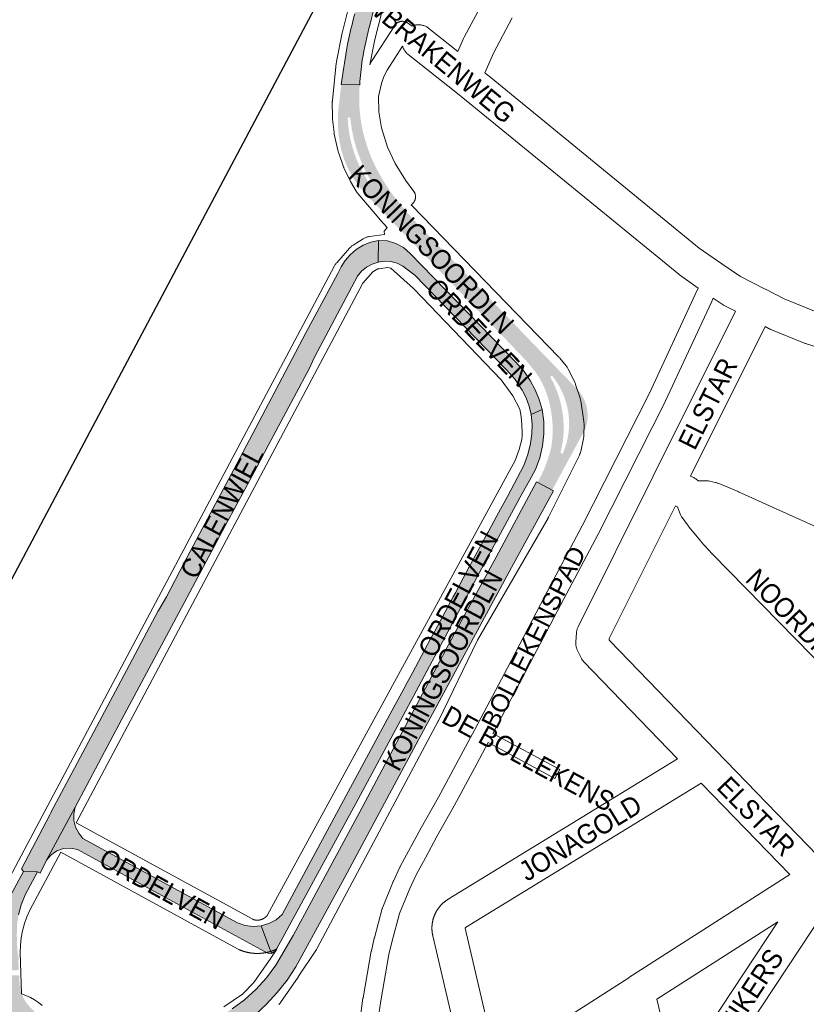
# Paper-space layout 'Layout1' of a CAD drawing. Header units: metres. Extents: x 123097 to 144122, y 392739 to 407589.
# Tile 441 of 510: x 136904 to 137213, y 398862 to 399248. Entities that reach past the tile are written whole.
import ezdxf
from ezdxf.enums import TextEntityAlignment as Align

# ---------------------------------------------------------------- set-up
doc = ezdxf.new("R2010")
doc.units = ezdxf.units.M
doc.header["$MEASUREMENT"] = 0
for name, color, linetype, lineweight in [('gs-anno-wegen algemeen tekst', 7, 'Continuous', 0), ('gs-knt-fietspaden', 7, 'Continuous', 0), ('gs-knt-paden', 7, 'Continuous', 0), ('gs-knt-spoorlijn', 7, 'Continuous', 30), ('gs-knt-wegen algemeen', 7, 'Continuous', 0), ('ir-ARC-asfalt-hoofdwegen-te inspecteren', 5, 'Continuous', 0)]:
    doc.layers.add(name, color=color, linetype=linetype, lineweight=lineweight)
doc.styles.add('Style-Arial', font='arial.ttf')

psp = doc.layouts.get("Layout1")

# ---------------------------------------------------------------- hatches: boundary and pattern name
at = {"layer": 'ir-ARC-asfalt-hoofdwegen-te inspecteren', "linetype": 'Continuous', "lineweight": 13}
psp.add_hatch(color=5, dxfattribs=at).paths.add_polyline_path([(137051.337, 399291.366, 0.0177658), (137043.251, 399273.019), (137042.48, 399271.022, 0.0138123), (137038.935, 399260.838, 0.007905), (137037.187, 399255.012), (137036.472, 399252.461), (137035.788, 399249.901, 0.0113536), (137033.513, 399240.297), (137033.022, 399237.928), (137032.557, 399235.553, 0.0128353), (137030.532, 399222.215), (137037.704, 399222.089), (137037.73, 399222.088, -0.0246015), (137038.756, 399231.682, -0.0244179), (137041.778, 399245.845, -0.0198377), (137045.379, 399258.679, -0.0014213), (137045.939, 399260.387, -0.0116936), (137050.877, 399274.218, -0.0240864), (137056.725, 399287.478), (137060.023, 399293.953), (137063.865, 399301.24), (137069.375, 399311.632), (137077.916, 399327.752), (137085.198, 399341.457), (137091.078, 399352.467), (137097.906, 399365.333), (137099.28, 399367.922), (137106.071, 399380.698), (137112.86, 399393.536), (137126.907, 399420.036), (137134.187, 399433.728), (137134.765, 399434.789, -0.2937382), (137141.818, 399438.369), (137141.816, 399438.369, -0.0917149), (137144.37, 399437.623), (137144.367, 399437.624, -0.0168501), (137144.787, 399437.395), (137145.718, 399436.912), (137148.336, 399442.051), (137147.454, 399442.529), (137147.454, 399442.527, -0.2427177), (137143.455, 399448.086), (137143.455, 399448.088, -0.1483297), (137144.092, 399452.377), (137145.112, 399454.348), (137152.047, 399467.107), (137155.683, 399473.369), (137160.176, 399480.914), (137163.42, 399486.218), (137167.31, 399492.357), (137176.96, 399507.187), (137183.462, 399517.543), (137187.712, 399524.614), (137191.835, 399531.764), (137194.846, 399537.234), (137197.345, 399541.836), (137201.909, 399550.407), (137202.497, 399551.508), (137204.625, 399555.535), (137195.209, 399551.73), (137192.074, 399545.844), (137191.488, 399544.748), (137189.658, 399541.312), (137188.203, 399538.656), (137186.136, 399534.967), (137184.51, 399532.167), (137181.509, 399526.951), (137178.318, 399521.598), (137176.635, 399518.832), (137170.585, 399509.338), (137162.117, 399496.376), (137158.2, 399490.183), (137153.93, 399483.243), (137146.588, 399470.749), (137143.578, 399465.283), (137133.36, 399446.102), (137128.932, 399437.737), (137120.744, 399422.303), (137113.956, 399409.464), (137107.628, 399397.569), (137093.101, 399370.201), (137085.32, 399355.597), (137079.482, 399344.576), (137072.206, 399330.878), (137058.195, 399304.392, 0.0124527)])
h = psp.add_hatch(color=5, dxfattribs=at)
h.paths.add_polyline_path([(137037.73, 399222.088), (137030.532, 399222.215, 0.0062212), (137029.797, 399215.716), (137029.629, 399214.571), (137029.488, 399213.422, 0.0898993), (137030.7, 399195.869, 0.1274245), (137040.569, 399178.686), (137046.834, 399172.208), (137047.809, 399171.184), (137047.826, 399171.2), (137048.531, 399170.452), (137048.518, 399170.439), (137049.613, 399169.289), (137051.183, 399167.695), (137066.831, 399151.531), (137079.674, 399138.187), (137091.127, 399126.325), (137103.1, 399113.794), (137106.465, 399109.693, -0.0771108), (137111.159, 399100.563, -0.0660144), (137113.287, 399089.385), (137113.289, 399089.35, -0.0559571), (137112.745, 399079.709), (137112.744, 399079.753, -0.0319848), (137110.714, 399073.259, -0.0269627), (137108.845, 399068.91), (137107.454, 399066.328), (137113.178, 399063.249), (137124.784, 399084.684), (137125.585, 399085.902, 0.1410852), (137126.985, 399094.095, 0.163883), (137122.913, 399102.832), (137111.842, 399114.294), (137102.821, 399123.62), (137095.718, 399130.968), (137084.282, 399142.828), (137072.123, 399155.411), (137059.451, 399168.549), (137058.1, 399170.024), (137055.932, 399172.453), (137054.487, 399174.125), (137053.544, 399175.31), (137053.519, 399175.29), (137052.939, 399176.045), (137052.95, 399176.056), (137051.998, 399177.251), (137051.379, 399178.095, -0.0412475), (137045.713, 399186.666, -0.0610898), (137040.023, 399199.963, -0.0669717), (137037.576, 399215.236, -0.0174677)])
h.paths.add_polyline_path([(137118.274, 399080.077), (137117.452, 399077.803, -0.3564085), (137116.892, 399077.509, -0.4154934), (137116.502, 399078.101), (137117.295, 399082.037, 0.0470378), (137117.593, 399089.903, 0.0481174), (137116.409, 399097.631, 0.0510255), (137113.559, 399105.428), (137112.585, 399107.252, -0.3946104), (137112.776, 399107.903, -0.4033314), (137113.445, 399107.745), (137115.169, 399105.253, -0.0800718), (137118.976, 399096.203, -0.0699787), (137119.771, 399088.13, -0.0709243)], flags=17)
h.paths.add_polyline_path([(137034.06, 399208.87), (137034.183, 399207.887, 0.1016932), (137041.677, 399185.208), (137042.159, 399184.342, -0.9873229), (137041.306, 399183.815), (137040.616, 399184.849), (137039.755, 399186.197, -0.0749004), (137034.358, 399199.635, -0.0466259), (137033.12, 399207.832), (137033.054, 399208.837, -0.9931521)], flags=17)
for points in [[(136986.012, 399051.241), (136987.141, 399053.056), (136987.534, 399053.78), (136997.387, 399072.274), (137001.869, 399080.761), (137014.995, 399105.175), (137015.34, 399105.902), (137017.803, 399110.474), (137020.042, 399115.343), (137034.66, 399142.841), (137036.892, 399147.008), (137038.463, 399148.964), (137040.377, 399150.586), (137042.566, 399151.813), (137044.948, 399152.601), (137045.164, 399161.093), (137042.044, 399160.392), (137039.081, 399159.189), (137036.356, 399157.516), (137033.942, 399155.418), (137032.065, 399153.183), (137030.479, 399150.732), (137029.209, 399148.104), (137016.639, 399124.812), (137001.976, 399096.983), (136988.415, 399071.318), (136976.016, 399048.036), (136969.007, 399034.716), (136962.043, 399021.372), (136958.854, 399016.064), (136958.794, 399015.952), (136948.665, 398996.985), (136947.396, 398994.524), (136924.987, 398952.346), (136916.894, 398937.119), (136916.7, 398936.732), (136916.339, 398936.041), (136905.167, 398914.84), (136905.984, 398913.788), (136911.45, 398913.592), (136912.471, 398913.074), (136915.022, 398918.166), (136926.24, 398938.971), (136944.529, 398973.426), (136966.817, 399015.139)], [(136899.558, 398876.999), (136899.648, 398874.979), (136904.143, 398875.157), (136903.913, 398879.113), (136904.202, 398879.122), (136903.546, 398883.07), (136903.364, 398888.551), (136903.428, 398892.692), (136904.012, 398896.793), (136905.106, 398900.787), (136906.693, 398904.613), (136911.45, 398913.592), (136905.984, 398913.788), (136899.902, 398902.374), (136897.704, 398897.667), (136895.943, 398892.78), (136894.633, 398887.753), (136893.785, 398882.628), (136893.028, 398874.69), (136897.041, 398874.84), (136897.012, 398876.929), (136897.314, 398877.622), (136897.996, 398877.946), (136898.519, 398877.956), (136899.228, 398877.684)]]:
    psp.add_hatch(color=5, dxfattribs=at).paths.add_polyline_path(points, flags=0)
at = {"layer": 'ir-ARC-asfalt-hoofdwegen-te inspecteren', "linetype": 'Continuous', "lineweight": 13, "extrusion": (0, 0, -1)}
for points in [[(-137054.63, 399151.039), (-137059.286, 399147.483), (-137095.203, 399110.396), (-137098.61, 399106.624), (-137101.407, 399102.38), (-137102.96, 399099.329), (-137104.149, 399096.12), (-137104.96, 399092.794), (-137109.225, 399094.751), (-137108.095, 399098.706), (-137106.547, 399102.517), (-137104.599, 399106.14), (-137101.906, 399110.085), (-137098.682, 399113.609), (-137057.496, 399155.978), (-137054.904, 399158.234), (-137051.889, 399159.884), (-137048.592, 399160.852), (-137045.164, 399161.093), (-137044.948, 399152.601), (-137047.437, 399152.92), (-137049.941, 399152.759), (-137052.368, 399152.124)], [(-137104.735, 399081.538), (-137103.682, 399077.126), (-137102.012, 399072.908), (-137095.617, 399060.738), (-137091.47, 399053.114), (-137088.073, 399046.814), (-137087.582, 399045.903), (-137086.399, 399043.71), (-137082.123, 399035.775), (-137080.68, 399033.134), (-137078.271, 399028.689), (-137076.29, 399024.903), (-137075.243, 399022.933), (-137074.37, 399021.347), (-137067.165, 399007.962), (-137065.515, 399004.939), (-137058.375, 398991.637), (-137056.301, 398987.88), (-137055.015, 398985.362), (-137049.548, 398975.244), (-137019.558, 398919.597), (-137007.388, 398896.978), (-137004.972, 398894.911), (-137002.179, 398893.39), (-136999.132, 398892.482), (-137003.18, 398881.717), (-137004.442, 398882.413), (-137005.201, 398883.639), (-137023.612, 398917.208), (-137036.241, 398940.439), (-137053.685, 398972.992), (-137088.792, 399038.458), (-137101.365, 399061.936), (-137104.323, 399067.037), (-137106.592, 399071.331), (-137108.306, 399075.875), (-137109.439, 399080.598), (-137109.939, 399085.313), (-137109.868, 399090.053), (-137109.225, 399094.751), (-137104.96, 399092.794), (-137105.268, 399089.041), (-137105.192, 399085.276)], [(-137107.082, 399066.528), (-137091.192, 399036.99), (-137074.779, 399006.803), (-137038.717, 398938.814), (-137026.046, 398915.316), (-137011.645, 398888.68), (-137004.848, 398877.145), (-137001.238, 398872.083), (-136997.03, 398867.505), (-136992.534, 398863.528), (-136987.726, 398859.934), (-136982.64, 398856.747), (-136977.621, 398854.423), (-136972.404, 398852.585), (-136967.036, 398851.25), (-136961.852, 398850.386), (-136956.613, 398849.975), (-136951.358, 398850.02), (-136942.112, 398850.294), (-136938.166, 398850.473), (-136936.017, 398850.563), (-136928.758, 398850.893), (-136928.878, 398846.847), (-136930.874, 398846.785), (-136931.563, 398846.516), (-136931.908, 398845.862), (-136931.876, 398845.324), (-136931.59, 398844.617), (-136930.887, 398844.321), (-136928.865, 398844.255), (-136929.022, 398839.958), (-136938.12, 398840.481), (-136940.242, 398840.765), (-136956.893, 398841.557), (-136963.792, 398842.366), (-136970.556, 398843.946), (-136976.335, 398845.884), (-136981.953, 398848.252), (-136987.376, 398851.035), (-136992.292, 398854.22), (-136996.915, 398857.817), (-137001.21, 398861.799), (-137005.444, 398866.366), (-137009.294, 398871.261), (-137012.735, 398876.451), (-137031.934, 398911.503), (-137044.603, 398935.17), (-137061.789, 398967.362), (-137097.197, 399032.949), (-137113.65, 399062.995)], [(-136989.809, 398893.683), (-136929.301, 398926.708), (-136927.612, 398928.759), (-136926.416, 398931.132), (-136925.772, 398933.71), (-136925.713, 398936.367), (-136926.24, 398938.971), (-136915.022, 398918.166), (-136916.818, 398920.267), (-136919.096, 398921.832), (-136921.702, 398922.754), (-136924.457, 398922.97), (-136927.175, 398922.466), (-137000.488, 398882.445), (-137001.739, 398881.729), (-137003.18, 398881.717), (-136999.132, 398892.482), (-136995.963, 398892.225), (-136992.81, 398892.631)]]:
    psp.add_hatch(color=5, dxfattribs=at).paths.add_polyline_path(points, flags=0)
h = psp.add_hatch(color=5, dxfattribs=at)
h.paths.add_polyline_path([(-136893.94, 398816.866), (-136898.239, 398816.954), (-136897.827, 398824.869), (-136898.074, 398825.638), (-136898.801, 398825.99), (-136899.95, 398826.036), (-136900.672, 398825.783), (-136900.947, 398825.069), (-136901.023, 398817.043), (-136904.917, 398817.22), (-136905.04, 398821.752), (-136905.424, 398823.833), (-136906.087, 398825.842), (-136906.939, 398827.613), (-136908.097, 398829.201), (-136909.522, 398830.555), (-136912.55, 398833.415), (-136915.548, 398836.427), (-136918.054, 398838.186), (-136920.903, 398839.305), (-136923.936, 398839.722), (-136926.995, 398839.863), (-136926.914, 398844.21), (-136918.917, 398843.981), (-136918.207, 398844.275), (-136917.881, 398844.97), (-136917.841, 398846.121), (-136918.16, 398846.814), (-136918.873, 398847.085), (-136926.887, 398846.882), (-136926.805, 398851.001), (-136921.762, 398851.153), (-136919.093, 398851.66), (-136918.582, 398851.829), (-136916.63, 398852.741), (-136914.876, 398853.994), (-136913.381, 398855.546), (-136911.806, 398857.424), (-136910.035, 398859.117), (-136908.658, 398860.502), (-136907.337, 398861.981), (-136906.252, 398863.641), (-136905.055, 398866.278), (-136904.511, 398869.123), (-136904.254, 398873.121), (-136899.742, 398872.983), (-136900.143, 398865.122), (-136899.873, 398864.359), (-136899.139, 398864.019), (-136898.056, 398864.01), (-136897.374, 398864.292), (-136897.079, 398864.969), (-136897.064, 398872.862), (-136892.968, 398872.617), (-136892.955, 398869.943), (-136892.835, 398867.666), (-136892.342, 398865.44), (-136891.489, 398863.326), (-136890.038, 398861.238), (-136888.162, 398859.521), (-136886.659, 398858.227), (-136885.332, 398856.753), (-136883.684, 398854.858), (-136881.775, 398853.225), (-136879.647, 398851.89), (-136877.419, 398850.964), (-136875.066, 398850.434), (-136870.88, 398849.924), (-136870.915, 398845.616), (-136878.78, 398845.981), (-136879.51, 398845.722), (-136879.836, 398845.02), (-136879.876, 398843.952), (-136879.629, 398843.233), (-136878.933, 398842.927), (-136870.925, 398842.901), (-136870.991, 398839.076), (-136875.076, 398838.939), (-136877.9, 398838.544), (-136880.566, 398837.532), (-136882.681, 398836.059), (-136884.443, 398834.178), (-136885.381, 398832.986), (-136886.475, 398831.934), (-136889.043, 398829.608), (-136891.294, 398826.975), (-136892.64, 398824.211), (-136893.469, 398821.25)])
h.paths.add_polyline_path([(-136897.337, 398832.558), (-136900.366, 398832.559), (-136903.306, 398833.284), (-136905.987, 398834.691), (-136908.253, 398836.7), (-136909.973, 398839.192), (-136911.046, 398842.024), (-136911.411, 398845.03), (-136911.046, 398848.036), (-136909.971, 398850.867), (-136908.251, 398853.359), (-136905.984, 398855.366), (-136903.303, 398856.773), (-136900.363, 398857.498), (-136897.334, 398857.497), (-136894.395, 398856.772), (-136891.713, 398855.365), (-136889.447, 398853.357), (-136887.727, 398850.864), (-136886.654, 398848.033), (-136886.289, 398845.027), (-136886.654, 398842.021), (-136887.728, 398839.19), (-136889.449, 398836.698), (-136891.716, 398834.69), (-136894.397, 398833.283)], flags=16)

# ---------------------------------------------------------------- linework, layer by layer
at = {"layer": 'gs-knt-fietspaden', "color": 7, "linetype": 'Continuous', "flags": 128}
for points in [[(137041.688, 399229.924), (137042.324, 399231.175), (137042.382, 399231.285), (137042.444, 399231.392), (137042.51, 399231.497), (137051.495, 399245.327), (137051.591, 399245.467), (137051.693, 399245.603), (137051.802, 399245.733), (137051.917, 399245.858), (137052.038, 399245.977), (137052.165, 399246.09), (137052.297, 399246.197), (137052.434, 399246.297), (137052.576, 399246.39), (137052.722, 399246.477), (137052.872, 399246.556), (137053.026, 399246.628), (137053.183, 399246.693), (137053.343, 399246.75), (137053.505, 399246.799), (137053.67, 399246.84), (137053.837, 399246.873), (137054.005, 399246.898), (137054.174, 399246.915), (137054.343, 399246.924), (137054.513, 399246.924), (137054.683, 399246.916), (137054.852, 399246.901), (137055.02, 399246.876), (137055.187, 399246.844), (137055.352, 399246.804), (137055.514, 399246.756), (137055.675, 399246.7), (137055.832, 399246.636), (137055.986, 399246.565), (137056.137, 399246.487), (137056.283, 399246.401), (137056.425, 399246.308), (137058.26, 399245.048)], [(137054.562, 399237.163), (137048.498, 399227.829), (137047.21, 399225.295), (137046.244, 399222.504), (137045.133, 399217.437), (137045.3, 399211.4), (137046.332, 399205.151), (137048.643, 399197.633), (137051.648, 399191.216), (137055.654, 399184.715), (137058.951, 399180.237), (137059.049, 399180.098), (137059.14, 399179.953), (137059.223, 399179.805), (137059.3, 399179.653), (137059.369, 399179.497), (137059.43, 399179.338), (137059.483, 399179.176), (137059.529, 399179.012), (137059.567, 399178.846), (137059.596, 399178.678), (137059.617, 399178.509), (137059.63, 399178.339), (137059.635, 399178.169), (137059.631, 399177.999), (137059.62, 399177.829), (137059.6, 399177.659), (137059.572, 399177.491), (137059.535, 399177.325), (137059.491, 399177.16), (137059.439, 399176.998), (137059.378, 399176.839), (137059.311, 399176.683), (137059.236, 399176.53), (137059.153, 399176.381), (137059.063, 399176.236), (137058.967, 399176.096), (137058.863, 399175.96), (137058.753, 399175.83), (137058.638, 399175.705), (137058.518, 399175.589), (137058.516, 399175.586), (137058.513, 399175.584), (137057.949, 399175.059)], [(137037.918, 398856.202), (137039.02, 398864.115), (137039.039, 398864.24), (137042.26, 398882.532), (137042.279, 398882.63), (137042.3, 398882.727), (137043.469, 398887.697), (137043.493, 398887.791), (137043.496, 398887.805), (137045.072, 398893.756), (137045.079, 398893.784), (137046.595, 398899.325), (137046.6, 398899.339), (137046.638, 398899.469), (137046.641, 398899.479), (137046.686, 398899.611), (137046.688, 398899.616), (137046.74, 398899.752), (137050.89, 398909.81), (137050.95, 398909.945), (137053.522, 398915.502), (137053.568, 398915.597), (137053.617, 398915.69), (137053.622, 398915.702), (137061.796, 398930.886), (137061.8, 398930.895), (137061.836, 398930.959), (137068.6, 398942.915), (137077.405, 398959.247), (137082.808, 398969.434), (137095.633, 398993.612), (137110.185, 399021.438), (137110.197, 399021.461), (137124.97, 399049.204), (137151.29, 399101.221), (137169.212, 399139.878), (137169.236, 399139.93), (137170.423, 399142.384)], [(137176.295, 399138.403), (137175.568, 399136.9), (137157.633, 399098.214), (137157.581, 399098.105), (137131.217, 399046.002), (137131.183, 399045.937), (137116.399, 399018.173), (137101.849, 398990.349), (137101.84, 398990.331), (137089.937, 398967.893)], [(137088.054, 398964.342), (137083.601, 398955.947), (137083.59, 398955.926), (137074.763, 398939.552), (137074.728, 398939.49), (137067.967, 398927.539), (137067.964, 398927.535), (137063.486, 398919.155), (137063.475, 398919.135), (137059.848, 398912.456), (137059.845, 398912.451), (137057.351, 398907.064), (137053.316, 398897.283), (137053.313, 398897.276), (137050.292, 398886.042), (137050.29, 398886.035), (137049.157, 398881.216), (137045.964, 398863.085), (137044.878, 398855.282)]]:
    psp.add_lwpolyline(points, dxfattribs=at)
at = {"layer": 'gs-knt-paden', "color": 7, "linetype": 'Continuous', "flags": 128}
psp.add_lwpolyline([(137089.937, 398967.893), (137116.132, 398953.706, -0.3702234), (137116.136, 398953.694), (137114.23, 398950.175), (137114.227, 398950.172), (137114.224, 398950.171)], format="xyb", dxfattribs=at)
psp.add_lwpolyline([(137114.224, 398950.171), (137114.221, 398950.17), (137114.217, 398950.171), (137088.054, 398964.342)], dxfattribs=at)
at = {"layer": 'gs-knt-spoorlijn', "color": 7, "linetype": 'Continuous', "flags": 128}
psp.add_lwpolyline([(136440.809, 398162.054), (136659.455, 398573.261), (136824.302, 398883.411), (137006.788, 399227.039), (137164.629, 399524.059), (137357.969, 399888.975), (137405.615, 399978.781), (137455.421, 400072.684), (137503.887, 400164.003), (137558.844, 400267.626), (137626.713, 400395.444), (137684.526, 400504.785), (137746.249, 400620.476), (137774.533, 400671.148), (137821.374, 400749.994)], dxfattribs=at)
at = {"layer": 'gs-knt-wegen algemeen', "color": 7, "linetype": 'Continuous', "flags": 128}
for points in [[(137139.931, 399435.885), (137123.926, 399407.443), (137071.235, 399308.233), (137057.695, 399281.911), (137052.84, 399270.373), (137047.528, 399255.094), (137043.612, 399239.731), (137041.688, 399229.924)], [(137047.458, 399163.436), (137047.366, 399164.66), (137047.394, 399164.851), (137047.396, 399164.854), (137048.443, 399166.143), (137048.439, 399166.149), (137045.951, 399169.048), (137043.839, 399171.508), (137037.053, 399179.418), (137036.872, 399179.637), (137036.702, 399179.865), (137036.541, 399180.099), (137036.391, 399180.341), (137034.11, 399184.194), (137033.96, 399184.461), (137033.824, 399184.734), (137031.673, 399189.295), (137031.582, 399189.499), (137031.497, 399189.705), (137031.42, 399189.914), (137029.547, 399195.25), (137029.471, 399195.479), (137029.404, 399195.71), (137029.345, 399195.944), (137027.796, 399202.664), (137027.746, 399202.903), (137027.705, 399203.143), (137027.672, 399203.385), (137027.073, 399208.612), (137027.051, 399208.847), (137027.037, 399209.082), (137027.031, 399209.318), (137026.999, 399215.208), (137027.002, 399215.446), (137027.014, 399215.685), (137027.035, 399215.922), (137028.57, 399230.551), (137028.606, 399230.839), (137028.656, 399231.125), (137030.871, 399242.416), (137030.908, 399242.594), (137030.951, 399242.771), (137034.98, 399258.578)], [(137058.26, 399245.048), (137058.493, 399245.142), (137058.795, 399245.248), (137059.101, 399245.338), (137059.412, 399245.413), (137059.726, 399245.473), (137060.042, 399245.518), (137060.36, 399245.547), (137060.68, 399245.56), (137060.999, 399245.558), (137061.318, 399245.54), (137061.636, 399245.506), (137061.952, 399245.457), (137062.265, 399245.392), (137062.574, 399245.312), (137062.879, 399245.217), (137063.179, 399245.107), (137063.473, 399244.982), (137063.761, 399244.843), (137064.042, 399244.691), (137064.315, 399244.524), (137064.579, 399244.345), (137064.834, 399244.153), (137076.229, 399235.12), (137078.428, 399240.166), (137078.541, 399240.411), (137078.663, 399240.65), (137086.008, 399254.302)], [(137097.521, 399248.221), (137090.257, 399234.719), (137086.785, 399226.752), (137087.742, 399225.994), (137087.819, 399225.932), (137170.825, 399158.067), (137179.593, 399151.84), (137187.024, 399146.909), (137196.693, 399141.986), (137196.775, 399141.944), (137204.039, 399138.114), (137216.656, 399133.036)], [(137170.423, 399142.384), (137163.107, 399147.579), (137162.929, 399147.71), (137162.756, 399147.847), (137079.616, 399215.821), (137074.773, 399219.659), (137056.746, 399233.95), (137056.501, 399234.154), (137056.265, 399234.37), (137056.041, 399234.598), (137055.828, 399234.836), (137055.628, 399235.085), (137055.439, 399235.343), (137055.264, 399235.61), (137055.102, 399235.885), (137054.953, 399236.168), (137054.819, 399236.458), (137054.699, 399236.754), (137054.593, 399237.056), (137054.562, 399237.163)], [(137057.949, 399175.059), (137058.191, 399174.777), (137115.803, 399115.332), (137115.983, 399115.137), (137116.156, 399114.936), (137118.647, 399111.907), (137118.832, 399111.671), (137119.006, 399111.427), (137119.168, 399111.176), (137119.319, 399110.917), (137119.458, 399110.651), (137122.015, 399105.466), (137122.146, 399105.183), (137122.264, 399104.893), (137122.367, 399104.599), (137124.117, 399099.213), (137124.195, 399098.955), (137124.262, 399098.695), (137124.319, 399098.432), (137124.364, 399098.167), (137125.576, 399090.087), (137125.61, 399089.821), (137125.634, 399089.555), (137125.646, 399089.287), (137125.647, 399089.02), (137125.58, 399084.711), (137125.571, 399084.453), (137125.552, 399084.197), (137125.522, 399083.941), (137125.483, 399083.686), (137125.433, 399083.434), (137124.344, 399078.407), (137124.282, 399078.146), (137124.209, 399077.887), (137124.125, 399077.631), (137124.031, 399077.379), (137123.926, 399077.131), (137123.811, 399076.887), (137111.753, 399052.64), (137111.66, 399052.46), (137111.561, 399052.283), (137083.904, 399004.4), (137068.626, 398972.859), (137068.511, 398972.633), (137021.071, 398883.717), (137020.915, 398883.443), (137020.747, 398883.176), (137013.661, 398872.525), (137013.598, 398872.432), (137006.702, 398862.444), (137006.539, 398862.218), (137006.365, 398861.999), (137006.183, 398861.787), (137005.992, 398861.584)], [(136912.161, 398933.291), (137027.844, 399151.063), (137027.995, 399151.333), (137028.16, 399151.595), (137028.336, 399151.849), (137028.525, 399152.095), (137028.724, 399152.331), (137033.793, 399158.04), (137034.003, 399158.266), (137034.225, 399158.483), (137034.456, 399158.688), (137034.697, 399158.882), (137034.947, 399159.065), (137035.205, 399159.235), (137039.091, 399161.669), (137039.35, 399161.823), (137039.616, 399161.965), (137039.888, 399162.094), (137040.166, 399162.211), (137040.448, 399162.314), (137040.528, 399162.339), (137040.736, 399162.405), (137041.027, 399162.482), (137041.321, 399162.546), (137041.618, 399162.595), (137043.556, 399162.875), (137047.458, 399163.436)], [(137058.811, 399142.237), (137049.931, 399150.162), (137048.621, 399150.449), (137045.411, 399149.987), (137044.837, 399149.905), (137042.909, 399148.697), (137038.977, 399144.268), (136926.674, 398932.858)], [(136926.674, 398932.858), (136995.797, 398895.047), (136995.844, 398895.029), (136995.893, 398895.011), (136995.941, 398894.994), (136995.99, 398894.977), (136996.039, 398894.96), (136996.088, 398894.944), (136996.137, 398894.929), (136996.186, 398894.914), (136996.236, 398894.9), (136996.286, 398894.886), (136996.336, 398894.872), (136996.385, 398894.86), (136996.435, 398894.847), (136996.486, 398894.835), (136996.536, 398894.824), (136996.586, 398894.813), (136996.637, 398894.803), (136996.688, 398894.793), (136996.739, 398894.784), (136996.789, 398894.775), (136996.84, 398894.767), (136996.891, 398894.76), (136996.942, 398894.752), (136996.993, 398894.746), (136997.045, 398894.74), (136997.096, 398894.734), (136997.147, 398894.729), (136997.198, 398894.725), (136997.25, 398894.721), (136997.302, 398894.717), (136997.353, 398894.714), (136997.404, 398894.712), (136997.456, 398894.71), (136997.508, 398894.709), (136997.559, 398894.708), (136997.611, 398894.708), (136997.662, 398894.708), (136997.714, 398894.709), (136997.766, 398894.711), (136997.817, 398894.713), (136997.868, 398894.715), (136997.92, 398894.718), (136997.972, 398894.722), (136998.023, 398894.726), (136998.074, 398894.73), (136998.126, 398894.735), (136998.177, 398894.741), (136998.228, 398894.747), (136998.279, 398894.754), (136998.33, 398894.761), (136998.381, 398894.769), (136998.432, 398894.777), (136998.483, 398894.786), (136998.534, 398894.795), (136998.585, 398894.805), (136998.635, 398894.815), (136998.685, 398894.826), (136998.736, 398894.838), (136998.786, 398894.85), (136998.836, 398894.862), (136998.886, 398894.875), (136998.936, 398894.888), (136998.985, 398894.902), (136999.034, 398894.917), (136999.084, 398894.932), (136999.133, 398894.947), (136999.182, 398894.963), (136999.231, 398894.98), (136999.28, 398894.997), (136999.328, 398895.014), (136999.377, 398895.033), (136999.424, 398895.051), (136999.473, 398895.07), (136999.52, 398895.09), (136999.568, 398895.11), (136999.615, 398895.13), (136999.662, 398895.151), (136999.709, 398895.173), (136999.756, 398895.195), (136999.802, 398895.217), (136999.848, 398895.24), (136999.895, 398895.263), (136999.94, 398895.287), (136999.985, 398895.311), (137000.031, 398895.336), (137000.076, 398895.362), (137000.121, 398895.387), (137000.165, 398895.413), (137000.209, 398895.44), (137000.253, 398895.467), (137000.297, 398895.495), (137000.34, 398895.523), (137000.383, 398895.551), (137000.426, 398895.58), (137000.468, 398895.61), (137000.51, 398895.639), (137000.552, 398895.669), (137000.593, 398895.7), (137000.635, 398895.731), (137000.675, 398895.763), (137000.716, 398895.795), (137000.756, 398895.827), (137000.796, 398895.86), (137000.835, 398895.893), (137000.875, 398895.926), (137000.913, 398895.96), (137000.952, 398895.995), (137000.99, 398896.029), (137001.028, 398896.065), (137001.065, 398896.1), (137001.102, 398896.136), (137001.139, 398896.172), (137001.175, 398896.209), (137001.211, 398896.246), (137001.247, 398896.284), (137001.281, 398896.321), (137001.316, 398896.359), (137001.351, 398896.398), (137001.385, 398896.437), (137001.418, 398896.476), (137001.451, 398896.515), (137001.484, 398896.555), (137001.516, 398896.596), (137001.548, 398896.636), (137001.579, 398896.677), (137001.611, 398896.718), (137001.641, 398896.76), (137001.671, 398896.801), (137098.658, 399074.882), (137100.255, 399079.199), (137101.238, 399083.078), (137101.422, 399084.68), (137101.455, 399085.86), (137101.337, 399088.835), (137101.05, 399092.036), (137100.499, 399095.007), (137097.715, 399100.22), (137093.235, 399106.494), (137058.981, 399142.061), (137058.818, 399142.231)], [(137058.818, 399142.231), (137058.814, 399142.234), (137058.811, 399142.237)], [(137058.818, 399142.231), (137058.814, 399142.234), (137058.811, 399142.237)], [(137185.03, 399133.314), (137180.782, 399135.477), (137180.562, 399135.594), (137180.347, 399135.72), (137180.136, 399135.854), (137176.295, 399138.403)], [(137162.311, 398957.961), (137125.575, 398995.943), (137125.363, 398996.173), (137125.162, 398996.413), (137124.973, 398996.662), (137124.796, 398996.921), (137124.632, 398997.187), (137124.481, 398997.461), (137124.343, 398997.742), (137122.999, 399000.655), (137122.881, 399000.927), (137122.775, 399001.205), (137122.682, 399001.487), (137122.602, 399001.773), (137122.535, 399002.062), (137122.482, 399002.355), (137122.441, 399002.649), (137122.415, 399002.945), (137122.402, 399003.242), (137122.402, 399003.539), (137122.416, 399003.835), (137122.654, 399007.245), (137122.68, 399007.529), (137122.718, 399007.811), (137122.769, 399008.09), (137122.832, 399008.368), (137122.907, 399008.642), (137122.993, 399008.913), (137123.092, 399009.18), (137123.202, 399009.442), (137123.323, 399009.699), (137152.777, 399068.704), (137185.03, 399133.314)], [(137196.591, 399127.323), (137167.352, 399068.748)], [(137288.61, 399091.86), (137219.49, 399118.43), (137212.809, 399120.568), (137212.585, 399120.644), (137212.363, 399120.729), (137198.868, 399126.161), (137198.663, 399126.247), (137198.462, 399126.341), (137198.263, 399126.441), (137196.591, 399127.323)], [(137167.352, 399068.748), (137168.34, 399068.262), (137168.62, 399068.115), (137168.893, 399067.955), (137169.159, 399067.782), (137169.415, 399067.596), (137170.317, 399066.908), (137173.366, 399066.908), (137173.646, 399066.902), (137173.926, 399066.884), (137174.205, 399066.854), (137174.482, 399066.812), (137174.757, 399066.758), (137177.107, 399066.244), (137177.39, 399066.175), (137177.669, 399066.094), (137177.944, 399066.001), (137178.215, 399065.895), (137186.001, 399062.658), (137186.174, 399062.583), (137228.831, 399043.383)], [(137161.536, 399057.099), (137135.552, 399005.045), (137135.52, 399004.594), (137135.702, 399004.2), (137177.311, 398961.18), (137177.314, 398961.177), (137177.316, 398961.175)], [(137258.21, 398953.658), (137257.392, 398954.438), (137257.2, 398954.628), (137215.034, 398998.344), (137175.994, 399038.181), (137175.871, 399038.31), (137171.508, 399043.014), (137171.377, 399043.159), (137171.251, 399043.308), (137166.793, 399048.734), (137166.668, 399048.891), (137166.548, 399049.052), (137164.051, 399052.505), (137163.872, 399052.765), (137163.707, 399053.033), (137163.554, 399053.309), (137163.415, 399053.592), (137163.29, 399053.881), (137163.179, 399054.176), (137162.323, 399056.63), (137162.024, 399056.858), (137161.536, 399057.099)], [(137177.316, 398961.175), (137221.176, 398915.889)], [(137080.815, 398827.003), (137066.393, 398888.574), (137066.364, 398888.701), (137066.336, 398888.828), (137066.309, 398888.955), (137066.284, 398889.081), (137066.26, 398889.208), (137066.238, 398889.336), (137066.216, 398889.464), (137066.196, 398889.591), (137066.177, 398889.719), (137066.159, 398889.848), (137066.143, 398889.977), (137066.128, 398890.104), (137066.114, 398890.233), (137066.101, 398890.363), (137066.089, 398890.492), (137066.079, 398890.62), (137066.07, 398890.75), (137066.063, 398890.879), (137066.056, 398891.009), (137066.051, 398891.137), (137066.048, 398891.267), (137066.045, 398891.397), (137066.044, 398891.527), (137066.044, 398891.655), (137066.045, 398891.785), (137066.047, 398891.915), (137066.051, 398892.045), (137066.056, 398892.173), (137066.062, 398892.303), (137066.07, 398892.432), (137066.079, 398892.562), (137066.089, 398892.69), (137066.1, 398892.819), (137066.113, 398892.948), (137066.127, 398893.077), (137066.142, 398893.205), (137066.158, 398893.334), (137066.176, 398893.462), (137066.195, 398893.591), (137066.215, 398893.718), (137066.236, 398893.846), (137066.259, 398893.974), (137066.283, 398894.101), (137066.307, 398894.227), (137066.334, 398894.354), (137066.362, 398894.481), (137066.391, 398894.608), (137066.42, 398894.733), (137066.452, 398894.859), (137066.484, 398894.984), (137066.518, 398895.11), (137066.553, 398895.233), (137066.589, 398895.358), (137066.627, 398895.482), (137066.665, 398895.606), (137066.705, 398895.729), (137066.746, 398895.852), (137066.788, 398895.975), (137066.832, 398896.097), (137066.876, 398896.217), (137066.922, 398896.339), (137066.969, 398896.46), (137067.017, 398896.58), (137067.066, 398896.699), (137067.117, 398896.819), (137067.169, 398896.938), (137067.222, 398897.056), (137067.275, 398897.173), (137067.33, 398897.291), (137067.387, 398897.407), (137067.444, 398897.524), (137067.503, 398897.638), (137067.562, 398897.754), (137067.623, 398897.868), (137067.685, 398897.982), (137067.748, 398898.095), (137067.812, 398898.207), (137067.877, 398898.32), (137067.944, 398898.431), (137068.011, 398898.541), (137068.079, 398898.651), (137068.149, 398898.761), (137068.22, 398898.869), (137068.291, 398898.976), (137068.364, 398899.084), (137068.438, 398899.191), (137068.513, 398899.297), (137068.588, 398899.401), (137068.665, 398899.505), (137068.743, 398899.609), (137068.822, 398899.712), (137068.901, 398899.813), (137068.982, 398899.915), (137069.064, 398900.015), (137069.148, 398900.115), (137069.231, 398900.213), (137069.316, 398900.311), (137069.402, 398900.408), (137069.488, 398900.505), (137069.575, 398900.6), (137069.664, 398900.694), (137069.754, 398900.788), (137069.844, 398900.881), (137069.935, 398900.972), (137070.027, 398901.064), (137070.12, 398901.154), (137070.215, 398901.243), (137070.309, 398901.331), (137070.404, 398901.419), (137070.501, 398901.505), (137070.599, 398901.591), (137070.696, 398901.675), (137070.795, 398901.758), (137070.895, 398901.841), (137070.996, 398901.923), (137071.097, 398902.003), (137071.199, 398902.083), (137071.302, 398902.161), (137071.406, 398902.239), (137071.51, 398902.315), (137071.616, 398902.391), (137071.722, 398902.465), (137071.829, 398902.539), (137071.935, 398902.611), (137072.043, 398902.682), (137072.153, 398902.753), (137072.262, 398902.822), (137072.371, 398902.89), (137162.311, 398957.961)], [(137171.588, 398948.375), (137079.17, 398891.786), (137079.155, 398891.776), (137079.142, 398891.765), (137079.129, 398891.753), (137079.117, 398891.741), (137079.106, 398891.727), (137079.097, 398891.712), (137079.088, 398891.697), (137079.081, 398891.681), (137079.075, 398891.665), (137079.07, 398891.648), (137079.066, 398891.631), (137079.064, 398891.614), (137079.063, 398891.596), (137079.064, 398891.579), (137079.066, 398891.562), (137079.069, 398891.544), (137091.391, 398838.939)], [(137206.287, 398912.548), (137171.588, 398948.375)], [(136885.05, 398861.632), (136886.536, 398862.764), (136888.115, 398863.763), (136889.774, 398864.622), (136890.029, 398864.734), (136890.289, 398864.835), (136892.159, 398865.515), (136891.718, 398881.771), (136891.717, 398881.811), (136891.795, 398885.738), (136892.193, 398889.646), (136892.908, 398893.508), (136893.935, 398897.299), (136895.268, 398900.994), (136896.898, 398904.568), (136896.957, 398904.683), (136912.158, 398933.284)], [(136912.158, 398933.284), (136912.159, 398933.287), (136912.161, 398933.291)], [(136912.158, 398933.284), (136912.159, 398933.287), (136912.161, 398933.291)], [(136920.565, 398921.36), (136908.486, 398898.633), (136907.307, 398896.035), (136906.342, 398893.351), (136905.598, 398890.597), (136905.08, 398887.792), (136904.792, 398884.954), (136904.734, 398882.102), (136905.175, 398865.821), (136906.949, 398865.203), (136908.67, 398864.43), (136910.317, 398863.511), (136911.879, 398862.453), (136913.343, 398861.264)], [(137005.252, 398883.392), (137005.175, 398883.356), (137005.066, 398883.305), (137004.955, 398883.256), (137004.846, 398883.207), (137004.736, 398883.159), (137004.625, 398883.112), (137004.513, 398883.065), (137004.403, 398883.02), (137004.291, 398882.974), (137004.179, 398882.93), (137004.066, 398882.886), (137003.954, 398882.844), (137003.841, 398882.802), (137003.728, 398882.76), (137003.614, 398882.72), (137003.502, 398882.68), (137003.387, 398882.641), (137003.273, 398882.603), (137003.158, 398882.565), (137003.045, 398882.529), (137002.929, 398882.493), (137002.814, 398882.457), (137002.698, 398882.423), (137002.584, 398882.389), (137002.467, 398882.357), (137002.351, 398882.324), (137002.235, 398882.293), (137002.119, 398882.263), (137002.002, 398882.233), (137001.885, 398882.204), (137001.768, 398882.175), (137001.651, 398882.148), (137001.534, 398882.122), (137001.416, 398882.096), (137001.298, 398882.071), (137001.181, 398882.046), (137001.062, 398882.023), (137000.944, 398882), (137000.825, 398881.978), (137000.707, 398881.957), (137000.588, 398881.937), (137000.469, 398881.917), (137000.35, 398881.898), (137000.232, 398881.881), (137000.113, 398881.863), (136999.993, 398881.847), (136999.873, 398881.831), (136999.755, 398881.817), (136999.635, 398881.803), (136999.515, 398881.79), (136999.395, 398881.777), (136999.276, 398881.766), (136999.156, 398881.755), (136999.035, 398881.745), (136998.915, 398881.736), (136998.796, 398881.728), (136998.675, 398881.72), (136998.555, 398881.713), (136998.434, 398881.707), (136998.315, 398881.702), (136998.194, 398881.698), (136998.074, 398881.694), (136997.953, 398881.692), (136997.834, 398881.69), (136997.713, 398881.689), (136997.592, 398881.688), (136997.472, 398881.689), (136997.352, 398881.69), (136997.231, 398881.692), (136997.111, 398881.695), (136996.99, 398881.699), (136996.871, 398881.703), (136996.75, 398881.709), (136996.63, 398881.715), (136996.509, 398881.722), (136996.39, 398881.729), (136996.27, 398881.738), (136996.149, 398881.747), (136996.029, 398881.757), (136995.91, 398881.768), (136995.79, 398881.78), (136995.67, 398881.793), (136995.55, 398881.806), (136995.431, 398881.82), (136995.311, 398881.835), (136995.192, 398881.851), (136995.072, 398881.867), (136994.954, 398881.885), (136994.835, 398881.903), (136994.715, 398881.922), (136994.596, 398881.941), (136994.479, 398881.962), (136994.36, 398881.983), (136994.241, 398882.005), (136994.123, 398882.028), (136994.006, 398882.052), (136993.888, 398882.076), (136993.769, 398882.101), (136993.652, 398882.128), (136993.535, 398882.154), (136993.418, 398882.182), (136993.3, 398882.21), (136993.183, 398882.24), (136993.068, 398882.269), (136992.951, 398882.3), (136992.834, 398882.332), (136992.718, 398882.364), (136992.603, 398882.397), (136992.487, 398882.431), (136992.372, 398882.465), (136992.256, 398882.501), (136992.143, 398882.537), (136992.028, 398882.574), (136991.913, 398882.612), (136991.799, 398882.65), (136991.686, 398882.689), (136991.572, 398882.729), (136991.458, 398882.77), (136991.345, 398882.811), (136991.233, 398882.853), (136991.12, 398882.896), (136991.008, 398882.94), (136990.896, 398882.985), (136990.785, 398883.03), (136990.673, 398883.076), (136990.562, 398883.122), (136990.451, 398883.17), (136990.342, 398883.218), (136990.09, 398883.335), (136989.843, 398883.464), (136920.565, 398921.36)], [(137091.391, 398838.939), (137143.243, 398872.188), (137143.247, 398872.191), (137206.287, 398912.548)], [(137219.999, 398898.382), (137165.598, 398815.957), (137181.562, 398747.539)], [(137154.167, 398863.722), (137161.455, 398833.316), (137201.539, 398894.049), (137154.167, 398863.722)], [(136984.498, 398860.804), (136991.863, 398865.775), (136996.306, 398870.303), (137002.852, 398879.784), (137005.252, 398883.392)]]:
    psp.add_lwpolyline(points, dxfattribs=at)
at = {"layer": 'ir-ARC-asfalt-hoofdwegen-te inspecteren', "color": 5, "linetype": 'Continuous', "lineweight": 13}
psp.add_lwpolyline([(137035.788, 399249.901, 0.0113536), (137033.513, 399240.297), (137033.022, 399237.928), (137032.557, 399235.553, 0.0128353), (137030.532, 399222.215), (137037.704, 399222.089), (137037.73, 399222.088, -0.0246015), (137038.756, 399231.682, -0.0244179), (137041.778, 399245.845, -0.0198377), (137045.379, 399258.679, -0.0014213)], format="xyb", dxfattribs=at)
at = {"layer": 'ir-ARC-asfalt-hoofdwegen-te inspecteren', "color": 5, "linetype": 'Continuous', "lineweight": 13, "flags": 128}
for points in [[(136986.012, 399051.241), (136987.141, 399053.056), (136987.534, 399053.78), (136997.387, 399072.274), (137001.869, 399080.761), (137014.995, 399105.175), (137015.34, 399105.902), (137017.803, 399110.474), (137020.042, 399115.343), (137034.66, 399142.841), (137036.892, 399147.008), (137038.463, 399148.964), (137040.377, 399150.586), (137042.566, 399151.813), (137044.948, 399152.601), (137045.164, 399161.093), (137042.044, 399160.392), (137039.081, 399159.189), (137036.356, 399157.516), (137033.942, 399155.418), (137032.065, 399153.183), (137030.479, 399150.732), (137029.209, 399148.104), (137016.639, 399124.812), (137001.976, 399096.983), (136988.415, 399071.318), (136976.016, 399048.036), (136969.007, 399034.716), (136962.043, 399021.372), (136958.854, 399016.064), (136958.794, 399015.952), (136948.665, 398996.985), (136947.396, 398994.524), (136924.987, 398952.346), (136916.894, 398937.119), (136916.7, 398936.732), (136916.339, 398936.041), (136905.167, 398914.84), (136905.984, 398913.788), (136911.45, 398913.592), (136912.471, 398913.074), (136915.022, 398918.166), (136926.24, 398938.971), (136944.529, 398973.426), (136966.817, 399015.139)], [(137104.735, 399081.538), (137103.682, 399077.126), (137102.012, 399072.908), (137095.617, 399060.738), (137091.47, 399053.114), (137088.073, 399046.814), (137087.582, 399045.903), (137086.399, 399043.71), (137082.123, 399035.775), (137080.68, 399033.134), (137078.271, 399028.689), (137076.29, 399024.903), (137075.243, 399022.933), (137074.37, 399021.347), (137067.165, 399007.962), (137065.515, 399004.939), (137058.375, 398991.637), (137056.301, 398987.88), (137055.015, 398985.362), (137049.548, 398975.244), (137019.558, 398919.597), (137007.388, 398896.978), (137004.972, 398894.911), (137002.179, 398893.39), (136999.132, 398892.482), (137003.18, 398881.717), (137004.442, 398882.413), (137005.201, 398883.639), (137023.612, 398917.208), (137036.241, 398940.439), (137053.685, 398972.992), (137088.792, 399038.458), (137101.365, 399061.936), (137104.323, 399067.037), (137106.592, 399071.331), (137108.306, 399075.875), (137109.439, 399080.598), (137109.939, 399085.313), (137109.868, 399090.053), (137109.225, 399094.751), (137104.96, 399092.794), (137105.268, 399089.041), (137105.192, 399085.276)], [(136989.809, 398893.683), (136929.301, 398926.708), (136927.612, 398928.759), (136926.416, 398931.132), (136925.772, 398933.71), (136925.713, 398936.367), (136926.24, 398938.971), (136915.022, 398918.166), (136916.818, 398920.267), (136919.096, 398921.832), (136921.702, 398922.754), (136924.457, 398922.97), (136927.175, 398922.466), (137000.488, 398882.445), (137001.739, 398881.729), (137003.18, 398881.717), (136999.132, 398892.482), (136995.963, 398892.225), (136992.81, 398892.631)]]:
    psp.add_lwpolyline(points, close=True, dxfattribs=at)
at = {"layer": 'ir-ARC-asfalt-hoofdwegen-te inspecteren', "color": 5, "linetype": 'Continuous', "lineweight": 13}
psp.add_lwpolyline([(137054.63, 399151.039), (137059.286, 399147.483), (137095.203, 399110.396), (137098.61, 399106.624), (137101.407, 399102.38), (137102.96, 399099.329), (137104.149, 399096.12), (137104.96, 399092.794), (137109.225, 399094.751), (137108.095, 399098.706), (137106.547, 399102.517), (137104.599, 399106.14), (137101.906, 399110.085), (137098.682, 399113.609), (137057.496, 399155.978), (137054.904, 399158.234), (137051.889, 399159.884), (137048.592, 399160.852), (137045.164, 399161.093), (137044.948, 399152.601), (137047.437, 399152.92), (137049.941, 399152.759), (137052.368, 399152.124)], close=True, dxfattribs=at)
at = {"layer": 'ir-ARC-asfalt-hoofdwegen-te inspecteren', "color": 5, "linetype": 'Continuous', "lineweight": 13, "flags": 128}
for points in [[(136996.915, 398857.817), (137001.21, 398861.799), (137005.444, 398866.366), (137009.294, 398871.261), (137012.735, 398876.451), (137031.934, 398911.503), (137044.603, 398935.17), (137061.789, 398967.362), (137097.197, 399032.949), (137113.65, 399062.995), (137107.082, 399066.528), (137091.192, 399036.99), (137074.779, 399006.803), (137038.717, 398938.814), (137026.046, 398915.316), (137011.645, 398888.68), (137004.848, 398877.145), (137001.238, 398872.083), (136997.03, 398867.505), (136992.534, 398863.528), (136987.726, 398859.934)], [(136904.012, 398896.793), (136905.106, 398900.787), (136906.693, 398904.613), (136911.45, 398913.592), (136905.984, 398913.788), (136899.902, 398902.374)]]:
    psp.add_lwpolyline(points, dxfattribs=at)

# ---------------------------------------------------------------- texts
at = {"layer": 'gs-anno-wegen algemeen tekst', "color": 7, "style": 'Style-Arial', "width": 0.909091}
for s, rotation, p in [('RAUWBRAKENWEG', 320.2098, (137061.212, 399239.152)), ('ELSTAR', 63.49923, (137174.123, 399097.137)), ('CALENWIEL', 61.81394, (136983.663, 399054.516)), ('ORDELVEN', 61.81394, (137076.334, 399022.513)), ('KONINGSOORDLN', 61.81394, (137070.178, 398992.644)), ('JONAGOLD', 31.47989, (137124.204, 398926.994)), ('MEIKERS', 56.57596, (137188.921, 398863.873))]:
    psp.add_text(s, height=7.7, rotation=rotation, dxfattribs=at).set_placement(p, align=Align.MIDDLE_CENTER)
at = {"layer": 'gs-anno-wegen algemeen tekst', "color": 7, "linetype": 'Continuous', "style": 'Style-Arial', "width": 0.909091}
for s, rotation, p in [('KONINGSOORDLN', 314.1034, (137065.848, 399157.522)), ('ORDELVEN', 313.89442, (137084.506, 399124.92)), ('NOORDKRIEK', 314.27243, (137214.138, 399006.94)), ('ELSTAR', 314.08415, (137193.201, 398935.416)), ('ORDELVEN', 331.2933, (136960.321, 398907.006))]:
    psp.add_text(s, height=7.7, rotation=rotation, dxfattribs=at).set_placement(p, align=Align.MIDDLE_CENTER)
at = {"layer": 'gs-anno-wegen algemeen tekst', "color": 7, "linetype": 'Continuous', "style": 'Style-Arial'}
psp.add_text('BOLLEKENSPAD', height=7, rotation=63.16069, dxfattribs=at).set_placement((137105.853, 399005.57), align=Align.MIDDLE_CENTER)
at = {"layer": 'gs-anno-wegen algemeen tekst', "color": 7, "transparency": 33554636, "style": 'Style-Arial', "width": 0.909091}
psp.add_text('DE BOLLEKENS', height=7.7, rotation=331.55991, dxfattribs=at).set_placement((137103.828, 398958.084), align=Align.MIDDLE_CENTER)

doc.saveas('drawing.dxf')
